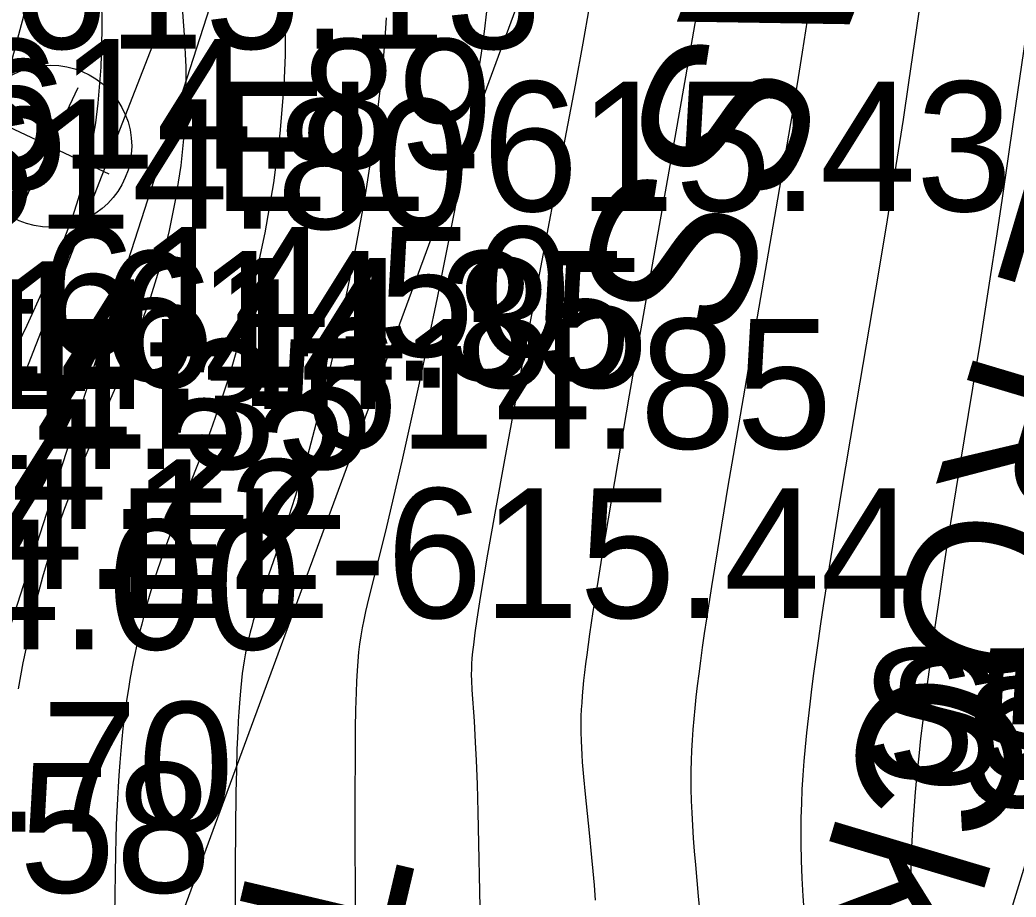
# Model space of a CAD drawing. Extents: x 1729869 to 1735532, y 648588 to 653771.
# Drawn here: x 1730598.78 to 1730629.51, y 653018.58 to 653045.64 of the extents above; entities that cross this region are included whole.
import ezdxf

# ---------------------------------------------------------------- set-up
doc = ezdxf.new("R2010")
doc.units = 0
for name, color, linetype in [('SURVEY - CENTERLINE - Preliminary', 7, 'Continuous'), ('SURVEY - CONTOURS - Index with Text', 7, 'Continuous'), ('SURVEY - CONTOURS - Intermediate with optional Text', 7, 'Continuous'), ('SURVEY - DRAINAGE - Area Shapes', 7, 'Continuous'), ('SURVEY - DRAINAGE - Storm Sewer', 7, 'Continuous'), ('SURVEY - DTM - Breaklines - Points - Elevations', 7, 'Continuous'), ('SURVEY - DTM - Breaklines - Points - Numbers', 7, 'Continuous'), ('SURVEY - NON-TRANSPORTATION - Features - Points - Numbers', 7, 'Continuous'), ('SURVEY - NON-TRANSPORTATION - Features Text', 7, 'Continuous'), ('SURVEY - TRANSPORTATION - Features - Points - Elevations', 7, 'Continuous'), ('SURVEY - TRANSPORTATION - Features - Points - Numbers', 7, 'Continuous'), ('SURVEY - TRANSPORTATION - Roads - Points - Elevations', 7, 'Continuous'), ('SURVEY - UTILITIES - Cable (Underground) - Points - Elevations', 7, 'Continuous'), ('SURVEY - UTILITIES - Cable (Underground) - Points - Numbers', 7, 'Continuous'), ('SURVEY - UTILITIES - Cable (Underground) with Text', 7, 'Continuous'), ('SURVEY - UTILITIES - Electric (Lighting) - Points - Elevations', 7, 'Continuous'), ('SURVEY - UTILITIES - Electric (Lighting) - Points - Locators', 7, 'Continuous'), ('SURVEY - UTILITIES - Electric (Lighting) with Text', 7, 'Continuous'), ('SURVEY - UTILITIES - Electric (Underground) with Text', 7, 'Continuous'), ('SURVEY - UTILITIES - Poles and Miscellaneous with Text', 7, 'Continuous'), ('SURVEY - UTILITIES - Sanitary Sewer with Text', 7, 'Continuous'), ('SURVEY - VEGETATION - Features with Text', 7, 'Continuous')]:
    doc.layers.add(name, color=color, linetype=linetype)

msp = doc.modelspace()

# ---------------------------------------------------------------- linework, layer by layer
at = {"layer": 'SURVEY - CENTERLINE - Preliminary'}
for centre, radius, start, end in [((1731958.547, 652320.011), 1603, 143.289961, 160.317279), ((1731028.624, 652849.589), 500, 145.73154, 173.04083)]:
    msp.add_arc(centre, radius, start, end, dxfattribs=at)
at = {"layer": 'SURVEY - CONTOURS - Index with Text'}
for points in [[(1730613.172, 653045.906), (1730613.097, 653045.286), (1730613.009, 653044.617), (1730612.65, 653042.333), (1730612.184, 653039.761), (1730611.653, 653037.071), (1730611.099, 653034.435), (1730610.563, 653032.022), (1730610.089, 653030.003), (1730609.914, 653029.294), (1730609.544, 653027.825), (1730609.44, 653027.391), (1730609.383, 653027.129), (1730609.334, 653026.881), (1730609.292, 653026.634), (1730609.257, 653026.385), (1730609.227, 653026.129), (1730609.201, 653025.854), (1730609.18, 653025.558), (1730609.162, 653025.238), (1730609.147, 653024.884), (1730609.132, 653024.353), (1730609.121, 653023.789), (1730609.118, 653023.585), (1730609.106, 653021.069), (1730609.123, 653017.963)], [(1730629.856, 653045.523), (1730629.429, 653042.567), (1730629.067, 653040.067), (1730628.894, 653038.904), (1730628.703, 653037.649), (1730628.599, 653036.985), (1730628.406, 653035.784), (1730627.781, 653031.961), (1730627.577, 653030.7), (1730627.385, 653029.487), (1730627.282, 653028.81), (1730627.184, 653028.156), (1730627.092, 653027.524), (1730627.005, 653026.912), (1730626.922, 653026.319), (1730626.845, 653025.741), (1730626.768, 653025.155), (1730626.695, 653024.582), (1730626.627, 653024.02), (1730626.563, 653023.467), (1730626.504, 653022.92), (1730626.449, 653022.377), (1730626.397, 653021.813), (1730626.351, 653021.249), (1730626.312, 653020.683), (1730626.281, 653020.112), (1730626.26, 653019.535), (1730626.25, 653018.874), (1730626.25, 653018.497)]]:
    msp.add_lwpolyline(points, dxfattribs=at)
at = {"layer": 'SURVEY - CONTOURS - Intermediate with optional Text'}
for points in [[(1730623.302, 653047.256), (1730623.062, 653045.639), (1730622.909, 653044.648), (1730622.752, 653043.67), (1730622.549, 653042.442), (1730622.152, 653040.114), (1730620.995, 653033.446), (1730620.621, 653031.259), (1730620.293, 653029.29), (1730620.111, 653028.161), (1730619.956, 653027.163), (1730619.889, 653026.709), (1730619.827, 653026.281), (1730619.769, 653025.863), (1730619.718, 653025.469), (1730619.671, 653025.096), (1730619.63, 653024.742), (1730619.594, 653024.403), (1730619.563, 653024.076), (1730619.536, 653023.745), (1730619.513, 653023.422), (1730619.496, 653023.104), (1730619.484, 653022.79), (1730619.477, 653022.475), (1730619.476, 653022.078), (1730619.478, 653021.915), (1730619.488, 653021.548), (1730619.503, 653021.172), (1730619.525, 653020.788), (1730619.551, 653020.394), (1730619.582, 653019.989), (1730619.616, 653019.574), (1730619.703, 653018.609), (1730619.966, 653015.87)], [(1730626.62, 653046.677), (1730626.192, 653043.715), (1730626.02, 653042.567), (1730625.802, 653041.152), (1730625.628, 653040.062), (1730625.532, 653039.469), (1730625.274, 653037.918), (1730624.39, 653032.71), (1730624.104, 653030.999), (1730623.844, 653029.408), (1730623.741, 653028.762), (1730623.646, 653028.148), (1730623.557, 653027.565), (1730623.475, 653027.011), (1730623.399, 653026.483), (1730623.329, 653025.979), (1730623.261, 653025.477), (1730623.199, 653024.996), (1730623.142, 653024.533), (1730623.09, 653024.083), (1730623.044, 653023.646), (1730623.002, 653023.216), (1730622.963, 653022.775), (1730622.931, 653022.337), (1730622.904, 653021.9), (1730622.884, 653021.461), (1730622.871, 653021.019), (1730622.866, 653020.513), (1730622.868, 653020.225), (1730622.879, 653019.7), (1730622.9, 653019.162), (1730622.929, 653018.608), (1730622.966, 653018.04)], [(1730601.291, 653046.443), (1730601.306, 653045.311), (1730601.275, 653044.183), (1730601.186, 653043.074), (1730601.108, 653042.47), (1730601.009, 653041.876), (1730600.887, 653041.287), (1730600.744, 653040.704), (1730600.578, 653040.122), (1730600.389, 653039.54), (1730599.972, 653038.432), (1730599.497, 653037.322), (1730598.987, 653036.216), (1730598.468, 653035.121)], [(1730619.772, 653046.55), (1730619.516, 653045.063), (1730619.011, 653042.188), (1730618.07, 653036.872), (1730617.576, 653034.06), (1730617.117, 653031.402), (1730616.727, 653029.092), (1730616.58, 653028.185), (1730616.454, 653027.386), (1730616.35, 653026.687), (1730616.262, 653026.055), (1730616.225, 653025.772), (1730616.193, 653025.506), (1730616.166, 653025.257), (1730616.143, 653025.023), (1730616.122, 653024.791), (1730616.107, 653024.572), (1730616.094, 653024.361), (1730616.086, 653024.158), (1730616.082, 653023.96), (1730616.081, 653023.668), (1730616.088, 653023.402), (1730616.097, 653023.185), (1730616.109, 653022.966), (1730616.125, 653022.743), (1730616.164, 653022.286), (1730616.216, 653021.75), (1730616.339, 653020.556), (1730616.413, 653019.793), (1730616.451, 653019.38), (1730616.488, 653018.944), (1730616.524, 653018.482)], [(1730603.775, 653046.157), (1730603.848, 653045.183), (1730603.893, 653044.197), (1730603.898, 653043.2), (1730603.848, 653042.175), (1730603.741, 653041.146), (1730603.582, 653040.118), (1730603.371, 653039.096), (1730603.111, 653038.085), (1730602.806, 653037.088), (1730602.456, 653036.106), (1730602.077, 653035.146), (1730601.682, 653034.211), (1730600.904, 653032.426), (1730600.548, 653031.581), (1730600.327, 653031.022), (1730600.125, 653030.479), (1730599.94, 653029.951), (1730599.771, 653029.436), (1730599.617, 653028.934), (1730599.476, 653028.444), (1730599.354, 653027.984), (1730599.242, 653027.534), (1730599.139, 653027.092), (1730599.044, 653026.658), (1730598.955, 653026.229), (1730598.872, 653025.806), (1730598.796, 653025.404), (1730598.723, 653025.004)], [(1730606.949, 653046.328), (1730606.964, 653045.46), (1730606.958, 653044.555), (1730606.922, 653043.61), (1730606.799, 653042.142), (1730606.599, 653040.617), (1730606.332, 653039.071), (1730606.008, 653037.538), (1730605.638, 653036.054), (1730605.23, 653034.653), (1730604.945, 653033.785), (1730604.654, 653032.968), (1730604.365, 653032.198), (1730604.082, 653031.475), (1730603.813, 653030.796), (1730603.564, 653030.16), (1730603.407, 653029.748), (1730603.263, 653029.353), (1730603.129, 653028.975), (1730603.006, 653028.611), (1730602.892, 653028.261), (1730602.788, 653027.922), (1730602.696, 653027.607), (1730602.612, 653027.3), (1730602.534, 653027), (1730602.461, 653026.705), (1730602.394, 653026.413), (1730602.331, 653026.124), (1730602.274, 653025.847), (1730602.221, 653025.569), (1730602.17, 653025.288), (1730602.122, 653025.001), (1730602.077, 653024.706), (1730602.033, 653024.403), (1730601.994, 653024.1), (1730601.956, 653023.783), (1730601.92, 653023.451), (1730601.887, 653023.099), (1730601.856, 653022.725), (1730601.827, 653022.327), (1730601.805, 653021.979), (1730601.785, 653021.611), (1730601.766, 653021.222), (1730601.75, 653020.811), (1730601.735, 653020.376), (1730601.723, 653019.918), (1730601.693, 653018.025)], [(1730616.336, 653046.039), (1730616.143, 653044.929), (1730615.906, 653043.629), (1730615.633, 653042.175), (1730614.69, 653037.237), (1730614.356, 653035.468), (1730614.032, 653033.731), (1730613.726, 653032.071), (1730613.448, 653030.533), (1730613.207, 653029.162), (1730612.979, 653027.817), (1730612.874, 653027.153), (1730612.812, 653026.727), (1730612.765, 653026.363), (1730612.741, 653026.147), (1730612.723, 653025.949), (1730612.711, 653025.768), (1730612.705, 653025.619), (1730612.703, 653025.437), (1730612.706, 653025.258), (1730612.72, 653024.971), (1730612.786, 653024.007), (1730612.824, 653023.359), (1730612.851, 653022.786), (1730612.879, 653022.057), (1730612.905, 653021.199), (1730612.918, 653020.718), (1730612.966, 653018.263)], [(1730610.071, 653045.706), (1730610.023, 653044.915), (1730609.954, 653044.071), (1730609.729, 653042.168), (1730609.41, 653040.114), (1730609.019, 653037.999), (1730608.58, 653035.914), (1730608.116, 653033.949), (1730607.648, 653032.195), (1730607.451, 653031.521), (1730607.259, 653030.901), (1730607.074, 653030.332), (1730606.898, 653029.811), (1730606.733, 653029.335), (1730606.31, 653028.128), (1730606.16, 653027.683), (1730606.093, 653027.476), (1730606.033, 653027.287), (1730605.978, 653027.103), (1730605.927, 653026.924), (1730605.88, 653026.747), (1730605.837, 653026.571), (1730605.796, 653026.395), (1730605.76, 653026.223), (1730605.726, 653026.047), (1730605.694, 653025.865), (1730605.665, 653025.674), (1730605.637, 653025.474), (1730605.611, 653025.261), (1730605.588, 653025.044), (1730605.567, 653024.812), (1730605.547, 653024.564), (1730605.528, 653024.297), (1730605.511, 653024.009), (1730605.496, 653023.699), (1730605.473, 653023.135), (1730605.455, 653022.5), (1730605.441, 653021.79), (1730605.422, 653019.547), (1730605.425, 653016.912)]]:
    msp.add_lwpolyline(points, dxfattribs=at)
at = {"layer": 'SURVEY - DRAINAGE - Area Shapes'}
msp.add_lwpolyline([(1730530.438, 652890.236), (1730534.167, 652921.342), (1730540.828, 652961.789), (1730550.533, 653008.9), (1730547.202, 653081.463), (1730553.059, 653114.555), (1730552.589, 653131.651), (1730578.113, 653171.858), (1730636.268, 653138.685), (1730699.312, 653109.177), (1730683.692, 653073.852), (1730650.911, 653087.208), (1730632.765, 653029.296), (1730615.997, 652974.601), (1730612.273, 652960.894), (1730627.831, 652878.285), (1730591.998, 652884.72), (1730553.867, 652890.695)], close=True, dxfattribs=at)
at = {"layer": 'SURVEY - DRAINAGE - Storm Sewer'}
msp.add_line((1730633.983, 653136.967), (1730554.695, 652891.297), dxfattribs=at)
at = {"layer": 'SURVEY - UTILITIES - Cable (Underground) with Text'}
msp.add_lwpolyline([(1730580.39, 652990.748), (1730596.757, 653029.188), (1730618.646, 653085.326), (1730629.339, 653107.448), (1730646.649, 653142.568), (1730670.968, 653183.422), (1730686.746, 653211.765), (1730703.161, 653239.819)], dxfattribs=at)
at = {"layer": 'SURVEY - UTILITIES - Electric (Lighting) - Points - Locators'}
for p, q in [((1730600.564, 653043.551), (1730598.858, 653039.933)), ((1730597.902, 653042.595), (1730601.52, 653040.889))]:
    msp.add_line(p, q, dxfattribs=at)
at = {"layer": 'SURVEY - UTILITIES - Electric (Lighting) with Text'}
msp.add_circle((1730599.725, 653041.749), 2.5, dxfattribs=at)
at = {"layer": 'SURVEY - UTILITIES - Electric (Underground) with Text'}
msp.add_line((1730683.481, 653358.903), (1730582.975, 652986.846), dxfattribs=at)
at = {"layer": 'SURVEY - UTILITIES - Sanitary Sewer with Text'}
msp.add_lwpolyline([(1730696.928, 653270.793), (1730588.364, 652976.271)], dxfattribs=at)

# ---------------------------------------------------------------- texts
at = {"layer": 'SURVEY - DTM - Breaklines - Points - Elevations'}
msp.add_text('EL-614.85', height=4, dxfattribs=at).set_placement((1730593.483, 653034.295))
at = {"layer": 'SURVEY - DTM - Breaklines - Points - Numbers'}
msp.add_text('S532', height=4, dxfattribs=at).set_placement((1730625.504, 653022.058))
at = {"layer": 'SURVEY - NON-TRANSPORTATION - Features - Points - Numbers'}
for s, p in [('S510', (1730624.701, 653022.248)), ('S518', (1730627.802, 653021.352))]:
    msp.add_text(s, height=4, dxfattribs=at).set_placement(p)
at = {"layer": 'SURVEY - NON-TRANSPORTATION - Features Text'}
msp.add_text("1.5' WIDE ROCK WALL", height=4.998, rotation=253.3734, dxfattribs=at).set_placement((1730637.409, 653066.06))
at = {"layer": 'SURVEY - TRANSPORTATION - Features - Points - Elevations'}
for s, p in [('EL-614.50', (1730591.09, 653035.257)), ('EL-614.35', (1730592.952, 653034.509)), ('EL-614.85', (1730599.159, 653032.415))]:
    msp.add_text(s, height=4, dxfattribs=at).set_placement(p)
at = {"layer": 'SURVEY - TRANSPORTATION - Features - Points - Numbers'}
msp.add_text('S14106', height=4, dxfattribs=at).set_placement((1730581.809, 653040.415))
at = {"layer": 'SURVEY - TRANSPORTATION - Roads - Points - Elevations'}
for s, p in [('EL-615.13', (1730590.192, 653044.754)), ('EL-614.89', (1730588.702, 653041.049)), ('EL-614.80', (1730587.957, 653039.196)), ('EL-614.44', (1730585.722, 653033.638)), ('EL-614.35', (1730584.977, 653031.786)), ('EL-614.22', (1730584.232, 653029.933)), ('EL-614.12', (1730583.486, 653028.079)), ('EL-614.00', (1730582.766, 653026.217)), ('EL-613.70', (1730580.702, 653020.592)), ('EL-613.58', (1730580.013, 653018.717))]:
    msp.add_text(s, height=4, dxfattribs=at).set_placement(p)
at = {"layer": 'SURVEY - UTILITIES - Cable (Underground) - Points - Elevations'}
msp.add_text('EL-615.44', height=4, dxfattribs=at).set_placement((1730601.757, 653027.188))
at = {"layer": 'SURVEY - UTILITIES - Cable (Underground) - Points - Numbers'}
msp.add_text('S61', height=4, dxfattribs=at).set_placement((1730591.53, 653034.188))
at = {"layer": 'SURVEY - UTILITIES - Electric (Lighting) - Points - Elevations'}
msp.add_text('EL-615.43', height=4, dxfattribs=at).set_placement((1730604.711, 653039.742))
at = {"layer": 'SURVEY - UTILITIES - Poles and Miscellaneous with Text'}
msp.add_text('TDOT ITS', height=5, rotation=256.7202, dxfattribs=at).set_placement((1730606.107, 653020.748))
at = {"layer": 'SURVEY - VEGETATION - Features with Text'}
msp.add_text('GRASS', height=5, rotation=248.8195, dxfattribs=at).set_placement((1730624.273, 653059.09))

doc.saveas('drawing.dxf')
